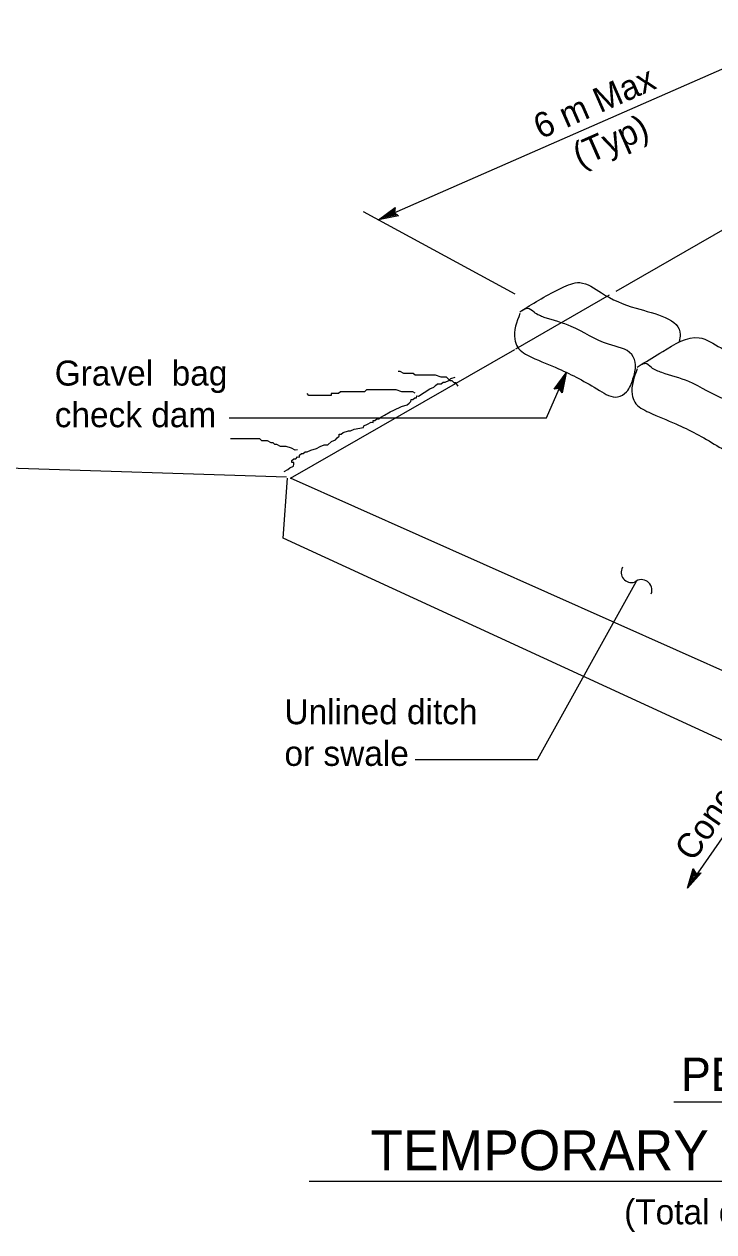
# Model space of a CAD drawing. Extents: x 6707406 to 6714471, y 1868570 to 1872341.
# Drawn here: x 6708193.7 to 6708392.5, y 1870014 to 1870362 of the extents above; entities that cross this region are included whole.
import ezdxf

# ---------------------------------------------------------------- set-up
doc = ezdxf.new("R2010")
doc.units = 0
for name, color, linetype in [('56 Stg 3 Anno', 7, 'Continuous'), ('57 Undefined', 7, 'Continuous'), ('60 Nongeo Data', 7, 'Continuous')]:
    doc.layers.add(name, color=color, linetype=linetype)

msp = doc.modelspace()

# ---------------------------------------------------------------- linework, layer by layer
at = {"layer": '56 Stg 3 Anno'}
for p, q in [((6708295.77, 1870305.59), (6708424.21, 1870362)), ((6708335.29, 1870284.22), (6708291.55, 1870307.88)), ((6708295.86, 1870305.63), (6708300.62, 1870309.12)), ((6708301.65, 1870306.78), (6708295.86, 1870305.63)), ((6708301.32, 1870307.01), (6708297.07, 1870306.17)), ((6708297.08, 1870306.17), (6708300.55, 1870308.72)), ((6708298.29, 1870306.7), (6708300.53, 1870308.34)), ((6708300.98, 1870307.23), (6708298.29, 1870306.7)), ((6708299.5, 1870307.23), (6708300.46, 1870307.94)), ((6708300.69, 1870307.47), (6708299.5, 1870307.23)), ((6708300.62, 1870309.12), (6708300.43, 1870307.64)), ((6708300.43, 1870307.64), (6708301.65, 1870306.78)), ((6708300.62, 1870309.12), (6708300.62, 1870309.12)), ((6708301.65, 1870306.78), (6708301.65, 1870306.78)), ((6708295.86, 1870305.63), (6708295.86, 1870305.63)), ((6708344.24, 1870248.56), (6708349.97, 1870261.57)), ((6708346.48, 1870256.82), (6708349.97, 1870261.57)), ((6708349.97, 1870261.57), (6708348.83, 1870255.79)), ((6708349.97, 1870261.57), (6708349.97, 1870261.57)), ((6708346.88, 1870256.87), (6708349.44, 1870260.36)), ((6708347.28, 1870256.94), (6708348.91, 1870259.15)), ((6708347.65, 1870256.96), (6708348.37, 1870257.93)), ((6708348.37, 1870257.93), (6708348.14, 1870256.77)), ((6708348.91, 1870259.15), (6708348.36, 1870256.42)), ((6708349.44, 1870260.35), (6708348.6, 1870256.13)), ((6708347.97, 1870257), (6708346.48, 1870256.82)), ((6708346.48, 1870256.82), (6708346.48, 1870256.82)), ((6708348.83, 1870255.79), (6708347.97, 1870257)), ((6708348.83, 1870255.79), (6708348.83, 1870255.79)), ((6708252.82, 1870248.56), (6708344.24, 1870248.56)), ((6708384.97, 1870112.98), (6708450.88, 1870208.6)), ((6708370.17, 1870201.4), (6708341.72, 1870150.18)), ((6708306.45, 1870150.14), (6708341.74, 1870150.14)), ((6708384.97, 1870112.98), (6708386.6, 1870118.65)), ((6708386.6, 1870118.65), (6708386.6, 1870118.65)), ((6708386.6, 1870118.65), (6708387.36, 1870117.37)), ((6708388.85, 1870117.43), (6708384.97, 1870112.98)), ((6708388.45, 1870117.41), (6708385.6, 1870114.14)), ((6708385.61, 1870114.16), (6708386.8, 1870118.29)), ((6708386.24, 1870115.31), (6708387.01, 1870117.98)), ((6708388.04, 1870117.37), (6708386.24, 1870115.31)), ((6708386.87, 1870116.47), (6708387.2, 1870117.62)), ((6708387.67, 1870117.38), (6708386.87, 1870116.47)), ((6708387.36, 1870117.37), (6708388.85, 1870117.43)), ((6708388.85, 1870117.43), (6708388.85, 1870117.43)), ((6708384.97, 1870112.98), (6708384.97, 1870112.98))]:
    msp.add_line(p, q, dxfattribs=at)
for centre, radius, start, end in [((6708368.79, 1870204.02), 2.96, 150.2525, 287.0948), ((6708371.66, 1870198.94), 2.99, 339.2494, 129.7493)]:
    msp.add_arc(centre, radius, start, end, dxfattribs=at)
at = {"layer": '57 Undefined'}
for p, q in [((6708380.95, 1870051.42), (6708480.99, 1870051.42)), ((6708275.87, 1870028.6), (6708587.95, 1870028.6))]:
    msp.add_line(p, q, dxfattribs=at)
at = {"layer": '60 Nongeo Data'}
for p, q in [((6708364.4, 1870285.1), (6708457.05, 1870338.34)), ((6708335.46, 1870268.47), (6708362.48, 1870284)), ((6708270.51, 1870231.15), (6708335.12, 1870268.28)), ((6708269.33, 1870231.46), (6708162.22, 1870234.91)), ((6708268.39, 1870213.92), (6708269.64, 1870231.15)), ((6708410.09, 1870168.95), (6708270.51, 1870231.15))]:
    msp.add_line(p, q, dxfattribs=at)
for points in [[(6708318.8, 1870257.72), (6708318.16, 1870258.67), (6708317.62, 1870258.67), (6708317.09, 1870259.21), (6708316.55, 1870259.21), (6708316.01, 1870259.74), (6708315.48, 1870260.28), (6708314.94, 1870260.28), (6708313.87, 1870260.28), (6708312.27, 1870260.81), (6708311.2, 1870260.81), (6708310.66, 1870260.81), (6708310.13, 1870260.81), (6708309.59, 1870260.81), (6708308.52, 1870260.81), (6708307.99, 1870260.81), (6708306.92, 1870260.81), (6708306.38, 1870260.81), (6708305.84, 1870261.35), (6708305.31, 1870261.35), (6708304.77, 1870261.35), (6708304.24, 1870261.35), (6708303.17, 1870261.35), (6708303.17, 1870261.35), (6708302.1, 1870261.88), (6708301.56, 1870261.88)], [(6708268.65, 1870233.12), (6708269.74, 1870233.62), (6708270.29, 1870234.13), (6708271.38, 1870234.63), (6708271.4, 1870235.17), (6708271.42, 1870235.7), (6708270.88, 1870235.72), (6708270.9, 1870236.25), (6708271.45, 1870236.77), (6708271.99, 1870236.75), (6708272.54, 1870237.27), (6708273.08, 1870237.25), (6708273.09, 1870237.79), (6708273.65, 1870238.3), (6708274.18, 1870238.28), (6708274.73, 1870238.8), (6708275.27, 1870238.78), (6708276.36, 1870239.28), (6708277.98, 1870239.76), (6708279.07, 1870240.26), (6708280.15, 1870240.76), (6708281.22, 1870240.73), (6708282.33, 1870241.76), (6708283.42, 1870242.26), (6708283.97, 1870242.77), (6708284.52, 1870243.29), (6708284.54, 1870243.83), (6708285.07, 1870243.81), (6708285.63, 1870244.32), (6708287.25, 1870244.81), (6708287.78, 1870244.79), (6708288.87, 1870245.29), (6708291.56, 1870245.73), (6708291.58, 1870246.27), (6708292.67, 1870246.77), (6708293.76, 1870247.26), (6708294.29, 1870247.25), (6708294.31, 1870247.78), (6708294.84, 1870247.76), (6708295.4, 1870248.28), (6708295.93, 1870248.26), (6708296.48, 1870248.78), (6708297.57, 1870249.28), (6708299.21, 1870250.29), (6708300.3, 1870250.79), (6708302.47, 1870251.79), (6708304.1, 1870252.27), (6708304.65, 1870252.79), (6708305.2, 1870253.3), (6708305.22, 1870253.84), (6708305.75, 1870253.82), (6708306.31, 1870254.34), (6708306.84, 1870254.32), (6708306.86, 1870254.85), (6708307.39, 1870254.84), (6708309.03, 1870255.85), (6708310.67, 1870256.87), (6708311.76, 1870257.37), (6708312.32, 1870257.88), (6708312.87, 1870258.4), (6708313.4, 1870258.38), (6708313.94, 1870258.36), (6708314.49, 1870258.88), (6708315.03, 1870258.86), (6708316.11, 1870259.36), (6708316.67, 1870259.88), (6708317.93, 1870260.25)], [(6708306.41, 1870255.67), (6708305.77, 1870256.09), (6708305.23, 1870256.09), (6708304.16, 1870256.09), (6708302.56, 1870256.09), (6708300.95, 1870256.62), (6708299.88, 1870256.62), (6708299.34, 1870256.62), (6708297.74, 1870256.62), (6708297.2, 1870256.62), (6708296.13, 1870256.62), (6708295.6, 1870256.62), (6708295.06, 1870256.62), (6708294.53, 1870256.62), (6708292.92, 1870256.62), (6708292.39, 1870256.62), (6708291.85, 1870256.09), (6708291.32, 1870256.09), (6708290.78, 1870256.09), (6708290.25, 1870256.09), (6708289.71, 1870256.09), (6708288.64, 1870256.09), (6708288.1, 1870256.09), (6708287.57, 1870256.09), (6708287.03, 1870256.09), (6708285.96, 1870256.09), (6708284.89, 1870256.09), (6708284.36, 1870255.55), (6708283.82, 1870255.55), (6708282.75, 1870255.55), (6708282.22, 1870255.55), (6708282.22, 1870255.02), (6708281.68, 1870255.02), (6708281.15, 1870255.02), (6708280.61, 1870255.02), (6708280.08, 1870255.02), (6708279, 1870255.02), (6708278.47, 1870255.02), (6708277.93, 1870255.02), (6708276.86, 1870255.02), (6708275.79, 1870255.02), (6708275.79, 1870255.02), (6708275.26, 1870255.55)], [(6708272.5, 1870239.37), (6708271.86, 1870239.26), (6708270.79, 1870239.79), (6708269.19, 1870240.33), (6708267.58, 1870240.33), (6708266.51, 1870240.86), (6708265.97, 1870240.86), (6708265.44, 1870241.39), (6708264.9, 1870241.39), (6708263.83, 1870241.93), (6708263.3, 1870241.93), (6708262.23, 1870241.93), (6708261.69, 1870242.46), (6708261.16, 1870242.46), (6708260.09, 1870242.46), (6708259.02, 1870242.46), (6708258.48, 1870242.46), (6708257.41, 1870242.46), (6708256.87, 1870242.46), (6708255.8, 1870242.46), (6708255.27, 1870242.46), (6708254.2, 1870242.46), (6708253.17, 1870242.46)], [(6708399.28, 1870153.7), (6708268.39, 1870213.92)]]:
    msp.add_lwpolyline(points, dxfattribs=at)
for points in [[(6708337.24, 1870279.53), (6708348.66, 1870286.04), (6708353.85, 1870287.52), (6708360.14, 1870284.57), (6708370.14, 1870280.13), (6708382.81, 1870272.53), (6708382.5, 1870270.58)], [(6708336.62, 1870278.61), (6708335.13, 1870271.21), (6708335.88, 1870269), (6708339.95, 1870266.04), (6708347.73, 1870262.71), (6708359.58, 1870256.43), (6708364.76, 1870254.58), (6708367.35, 1870256.06), (6708369.21, 1870259.76), (6708369.95, 1870263.82), (6708368.84, 1870266.78), (6708362.17, 1870269.74), (6708351.43, 1870274.91), (6708343.65, 1870277.5), (6708340.69, 1870278.98), (6708338.84, 1870280.08), (6708337.73, 1870279.71), (6708336.62, 1870278.98)], [(6708371.57, 1870263.92), (6708377.77, 1870267.67), (6708388.3, 1870271.65), (6708394.59, 1870268.69), (6708404.59, 1870264.26), (6708410.34, 1870261.83)], [(6708370.45, 1870262.71), (6708368.97, 1870255.32), (6708369.71, 1870253.1), (6708373.78, 1870250.15), (6708381.56, 1870246.82), (6708393.41, 1870240.54), (6708398.6, 1870238.69), (6708401.19, 1870240.17), (6708403.04, 1870243.86), (6708403.78, 1870247.93), (6708402.67, 1870250.89), (6708396, 1870253.84), (6708385.26, 1870259.02), (6708377.49, 1870261.6), (6708374.52, 1870263.08), (6708372.67, 1870264.19), (6708371.56, 1870263.82), (6708370.45, 1870263.08)]]:
    msp.add_spline(points, degree=3, dxfattribs=at)

# ---------------------------------------------------------------- texts
at = {"layer": '57 Undefined'}
for s, height, rotation, p in [('6 m Max', 7.2, 23.7096, (6708342.57, 1870328.77)), ('(Typ)', 7.2, 23.7096, (6708353.85, 1870320.61)), ('Concentrated Flow', 7.2002, 55.457, (6708386.63, 1870120.36))]:
    msp.add_text(s, height=height, rotation=rotation, dxfattribs=at).set_placement(p)
for s, height, p in [('Gravel  bag', 7.2002, (6708202.52, 1870257.85)), ('check dam', 7.2, (6708202.52, 1870245.85)), ('Unlined ditch ', 7.2002, (6708268.74, 1870160.26)), ('or swale', 7.2, (6708268.74, 1870148.26)), ('PERSPECTIVE', 9.6002, (6708383.08, 1870054.58)), ('TEMPORARY CHECK DAM (TYPE 2)', 11.5203, (6708293.5, 1870031.75)), ('(Total of 3 check dams shown)', 7.2002, (6708366.66, 1870016.15))]:
    msp.add_text(s, height=height, dxfattribs=at).set_placement(p)

doc.saveas('drawing.dxf')
